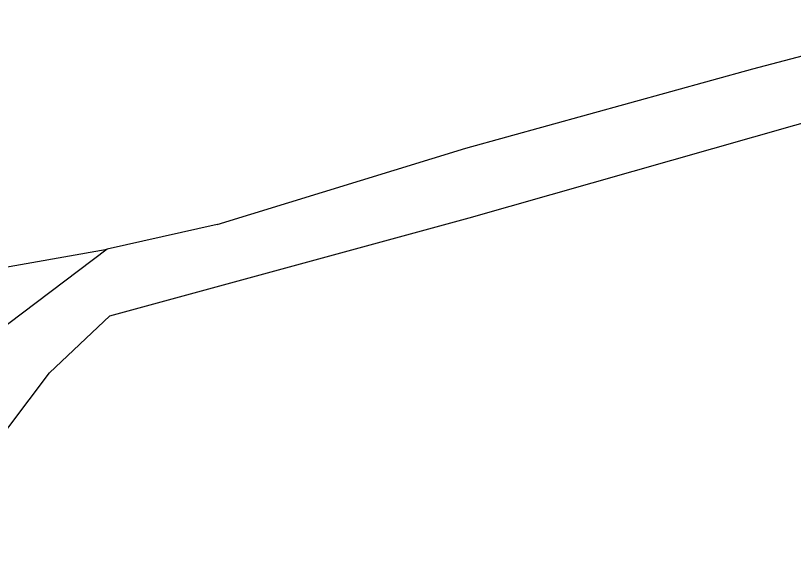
# Model space of a CAD drawing. Extents: x -747792 to -745414, y -1093712 to -1091463.
# Drawn here: x -746882 to -746795.1, y -1092132.1 to -1092071.2 of the extents above; entities that cross this region are included whole.
import ezdxf

# ---------------------------------------------------------------- set-up
doc = ezdxf.new("R2010")
doc.units = 0
doc.layers.add('Stromy_porost', color=7, linetype='Continuous')

msp = doc.modelspace()

# ---------------------------------------------------------------- linework, layer by layer
at = {"layer": 'Stromy_porost'}
for points in [[(-746799.6, -1092077.14), (-746776.94, -1092071.17)], [(-746831.68, -1092085.99), (-746799.6, -1092077.14)], [(-746831.3, -1092093.8), (-746790.32, -1092082.14)], [(-746859.47, -1092094.53), (-746831.68, -1092085.99)], [(-746871.45, -1092104.73), (-746831.3, -1092093.8)], [(-746859.47, -1092094.53), (-746871.74, -1092097.3)], [(-746911.59, -1092104.32), (-746871.74, -1092097.3)], [(-746871.74, -1092097.3), (-746884.47, -1092106.86)], [(-746878.18, -1092111.12), (-746871.45, -1092104.73)], [(-746894.02, -1092132.1), (-746878.18, -1092111.12)]]:
    msp.add_lwpolyline(points, dxfattribs=at)

doc.saveas('drawing.dxf')
